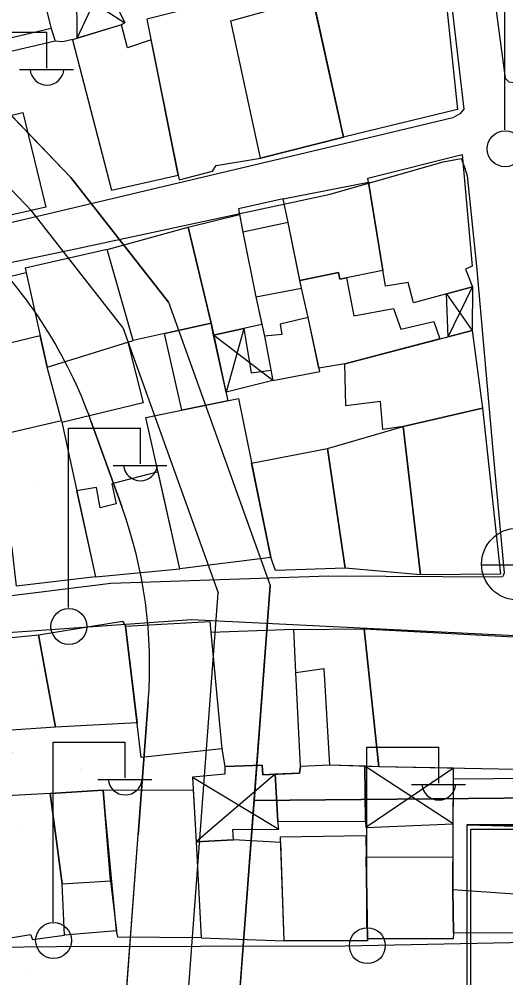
# Model space of a CAD drawing. Extents: x 417997 to 421451, y 4451742 to 4455216.
# Drawn here: x 419983.4 to 420030.8, y 4453323.3 to 4453416.7 of the extents above; entities that cross this region are included whole.
import ezdxf

# ---------------------------------------------------------------- set-up
doc = ezdxf.new("R2010")
doc.units = 0
for name, color, linetype in [('ADA', 7, 'Continuous'), ('ADAKENARI', 7, 'Continuous'), ('B_Mesken', 7, 'Continuous'), ('B_Sundurma', 7, 'Continuous'), ('B_Teras', 7, 'Continuous'), ('Default', 7, 'Continuous'), ('KALDIRIM', 7, 'Continuous'), ('LJ_SEMBOL', 7, 'Continuous'), ('PL_AYA_PARK_DINLENME', 7, 'Continuous'), ('PL_GENEL_OTOPARK', 7, 'Continuous'), ('PL_TURZM', 7, 'Continuous'), ('S_Elektrik_Diregi', 7, 'Continuous'), ('S_Rogar_Kapagi', 7, 'Continuous'), ('Sinir_Duvar_tek_tarafa_ait', 7, 'Continuous'), ('TR_PARKALANI', 7, 'Continuous'), ('TR_TİC_TURIZM_K', 7, 'Continuous'), ('Yol_Sose', 7, 'Continuous')]:
    doc.layers.add(name, color=color, linetype=linetype)

# ---------------------------------------------------------------- blocks, each defined once
blk = doc.blocks.new('POINT_DISPLAY')
at = {"layer": 'Default'}
blk.add_line((0, 0), (0, 0), dxfattribs=at)

msp = doc.modelspace()

# ---------------------------------------------------------------- linework, layer by layer
at = {"layer": 'ADA'}
msp.add_line((420065.417, 4453341.088), (420006.277, 4453340.528), dxfattribs=at)
msp.add_line((420065.417, 4453341.088), (420006.277, 4453340.528), dxfattribs=at)
at = {"layer": 'ADAKENARI'}
for p, q in [((419978.18, 4453411.893), (419988.409, 4453401.248)), ((419978.18, 4453411.893), (419988.409, 4453401.248)), ((419997.923, 4453389.08), (419988.409, 4453401.248)), ((419997.923, 4453389.08), (419988.409, 4453401.248)), ((419997.923, 4453389.08), (420007.852, 4453361.473)), ((419997.923, 4453389.08), (420007.852, 4453361.473)), ((419990.383, 4453377.542), (419993.386, 4453369.19)), ((419990.383, 4453377.542), (419993.386, 4453369.19)), ((419997.738, 4453226.895), (420007.852, 4453361.473)), ((419997.738, 4453226.895), (420007.852, 4453361.473)), ((419995.971, 4453350.175), (419994.996, 4453337.195)), ((419995.971, 4453350.175), (419994.996, 4453337.195)), ((419993.316, 4453314.837), (419994.996, 4453337.195)), ((419993.316, 4453314.837), (419994.996, 4453337.195))]:
    msp.add_line(p, q, dxfattribs=at)
for centre, start, end in [((419947.097, 4453361.974), 19.78119, 45.2053), ((419947.097, 4453361.974), 19.78119, 45.2053), ((419950.101, 4453353.622), 355.70217, 19.78119), ((419950.101, 4453353.622), 355.70217, 19.78119)]:
    msp.add_arc(centre, 46, start, end, dxfattribs=at)
at = {"layer": 'B_Mesken'}
for points in [[(419986.513, 4453415.741), (419986.888, 4453414.511), (419979.493, 4453412.801), (419979.083, 4453414.006), (419975.772, 4453427.404), (419975.772, 4453427.404), (419983.1, 4453429.137)], [(420011.552, 4453420.686), (420024.447, 4453423.602), (420026.104, 4453407.852), (420014.996, 4453405.159)], [(420011.552, 4453420.686), (420006.186, 4453419.298), (419995.841, 4453416.674), (419998.981, 4453400.996), (420002.213, 4453401.844), (420002.576, 4453402.399), (420006.896, 4453403.132), (420014.996, 4453405.159), (420011.984, 4453418.738)], [(419996.248, 4453414.643), (419993.941, 4453413.858), (419993.352, 4453416.102), (419988.595, 4453414.661), (419992.396, 4453400.014), (419998.887, 4453401.465)], [(419976.561, 4453405.827), (419983.76, 4453407.573), (419986.003, 4453398.359), (419978.926, 4453396.764)], [(420017.369, 4453401.163), (420026.553, 4453403.466), (420027.519, 4453392.611), (420026.878, 4453392.321), (420027.54, 4453390.569), (420021.795, 4453389.034), (420021.273, 4453391.022), (420019.079, 4453390.635)], [(420018.83, 4453392.173), (420014.636, 4453391.329), (420014.502, 4453391.99), (420010.736, 4453391.212), (420009.6, 4453396.867), (420009.124, 4453399.151), (420017.43, 4453400.788)], [(420011.548, 4453387.613), (420010.886, 4453390.466), (420009.6, 4453396.867), (420009.124, 4453399.151), (420004.763, 4453398.192), (420005.192, 4453395.903), (420006.449, 4453389.605), (420007.277, 4453385.772), (420008.106, 4453381.458), (420012.672, 4453382.321)], [(419999.866, 4453396.404), (420004.868, 4453397.632), (420005.192, 4453395.903), (420006.449, 4453389.605), (420007.032, 4453386.907), (420002.332, 4453385.879), (420002.08, 4453387.038)], [(419991.965, 4453394.222), (419999.866, 4453396.404), (420002.08, 4453387.038), (419994.49, 4453385.35)], [(419991.965, 4453394.222), (419983.964, 4453392.389), (419986.111, 4453382.749), (419994.49, 4453385.35)], [(420015.273, 4453391.457), (420015.993, 4453387.763), (420019.843, 4453388.466), (420020.567, 4453386.449), (420023.789, 4453387.192), (420024.369, 4453385.511), (420015.129, 4453383.081), (420012.598, 4453382.669), (420011.548, 4453387.613), (420010.886, 4453390.466), (420010.736, 4453391.212), (420014.502, 4453391.99), (420014.636, 4453391.329)], [(419999.222, 4453378.562), (419997.56, 4453386.033), (420002.08, 4453387.038), (420003.723, 4453379.482)], [(420018.81, 4453376.699), (420018.603, 4453379.398), (420015.216, 4453378.993), (420015.129, 4453383.081), (420027.511, 4453386.338), (420028.52, 4453378.775), (420020.804, 4453376.977)], [(419987.503, 4453377.547), (419986.111, 4453382.749), (419985.432, 4453385.8), (419981.372, 4453384.824), (419981.906, 4453383.024), (419980.205, 4453382.613), (419979.516, 4453385.221), (419973.292, 4453383.63), (419975.68, 4453373.085), (419977.368, 4453373.391), (419976.973, 4453375.226), (419980.061, 4453375.826)], [(419995.736, 4453377.849), (420004.758, 4453379.693), (420007.919, 4453364.231), (419999.043, 4453363.104)], [(420020.804, 4453376.977), (420028.52, 4453378.775), (420030.285, 4453362.608), (420022.502, 4453362.536)], [(419980.061, 4453375.826), (419987.503, 4453377.547), (419990.816, 4453362.322), (419983.126, 4453361.436), (419982.717, 4453365.116)], [(420013.422, 4453374.828), (420020.804, 4453376.977), (420022.502, 4453362.536), (420015.138, 4453363.178)], [(420006.04, 4453373.422), (420013.422, 4453374.828), (420015.138, 4453363.178), (420008.368, 4453362.943), (420007.919, 4453364.231)], [(419996.92, 4453372.571), (419992.428, 4453371.388), (419992.838, 4453369.452), (419991.293, 4453369.044), (419990.919, 4453371.04), (419988.991, 4453370.71), (419990.816, 4453362.322), (419999.043, 4453363.104)], [(419994.886, 4453348.114), (419986.922, 4453347.678), (419985.283, 4453356.698), (419993.467, 4453358.016), (419993.761, 4453357.528)], [(419993.761, 4453357.528), (420001.961, 4453357.967), (420003.143, 4453345.569), (419995.291, 4453344.723)], [(420003.143, 4453345.569), (420003.415, 4453343.868), (420007.054, 4453343.979), (420007.122, 4453343.051), (420010.703, 4453343.218), (420010.798, 4453343.857), (420010.354, 4453353.017), (420010.163, 4453357.214), (420002.063, 4453356.897)], [(420010.354, 4453353.017), (420010.163, 4453357.214), (420017.009, 4453357.271), (420018.438, 4453343.834), (420013.621, 4453343.988), (420010.798, 4453343.857)], [(420017.009, 4453357.271), (420033.409, 4453356.393), (420033.444, 4453343.528), (420018.438, 4453343.834)], [(419986.922, 4453347.678), (419982.153, 4453347.371), (419982.644, 4453345.108), (419980.04, 4453344.489), (419977.711, 4453355.943), (419985.283, 4453356.698)], [(420017.081, 4453343.877), (420013.621, 4453343.988), (420010.798, 4453343.857), (420010.703, 4453343.218), (420008.329, 4453343.107), (420008.585, 4453338.514), (420017.145, 4453338.544)], [(420033.5, 4453331.3), (420033.45, 4453327.611), (420025.72, 4453327.666), (420025.623, 4453331.854), (420025.689, 4453342.642), (420033.599, 4453342.708)], [(419979.729, 4453340.865), (419972.78, 4453340.346), (419975.433, 4453327.152), (419981.449, 4453327.575), (419981.523, 4453327.004), (419984.487, 4453327.481), (419984.69, 4453327.013), (419987.82, 4453327.429), (419987.82, 4453327.429), (419987.569, 4453332.435), (419986.422, 4453341.239)], [(419992.287, 4453332.723), (419992.86, 4453327.839), (419987.82, 4453327.429), (419987.569, 4453332.435), (419986.422, 4453341.239), (419991.566, 4453341.543)], [(420001.126, 4453327.167), (419993.009, 4453327.219), (419992.86, 4453327.839), (419991.566, 4453341.543), (420000.34, 4453341.581), (420000.644, 4453336.526)], [(420008.869, 4453336.461), (420004.258, 4453336.699), (420000.644, 4453336.526), (420001.126, 4453327.167), (420009.21, 4453326.864)], [(420017.172, 4453337.139), (420017.338, 4453326.888), (420009.21, 4453326.864), (420008.85, 4453337.005)], [(420017.206, 4453335.05), (420025.643, 4453335.019), (420025.623, 4453331.854), (420025.72, 4453327.666), (420025.672, 4453327.071), (420017.336, 4453327.053)]]:
    msp.add_lwpolyline(points, close=True, dxfattribs=at)
at = {"layer": 'B_Sundurma'}
for p, q in [((419989.04, 4453414.796), (419991.677, 4453420.494)), ((419989.01, 4453419.329), (419993.678, 4453416.312)), ((420025.185, 4453385.726), (420027.54, 4453390.569)), ((420025.028, 4453389.898), (420027.511, 4453386.338)), ((420008.106, 4453381.458), (420002.332, 4453385.879)), ((420005.275, 4453386.522), (420003.54, 4453380.324)), ((420025.662, 4453338.261), (420017.081, 4453343.877)), ((420008.329, 4453343.107), (420000.644, 4453336.526)), ((420025.719, 4453343.685), (420017.147, 4453337.929)), ((420000.265, 4453342.83), (420008.677, 4453337.766))]:
    msp.add_line(p, q, dxfattribs=at)
for points in [[(419989.04, 4453414.796), (419989.01, 4453419.329), (419991.677, 4453420.494), (419993.678, 4453416.312), (419993.352, 4453416.102)], [(420025.185, 4453385.726), (420025.028, 4453389.898), (420027.54, 4453390.569), (420027.511, 4453386.338)], [(420005.275, 4453386.522), (420005.978, 4453382.197), (420007.91, 4453382.48), (420008.106, 4453381.458), (420003.54, 4453380.324), (420002.332, 4453385.879)], [(420008.329, 4453343.107), (420007.122, 4453343.051), (420007.054, 4453343.979), (420003.415, 4453343.868), (420003.419, 4453343.107), (420000.265, 4453342.83), (420000.644, 4453336.526), (420004.258, 4453336.699), (420004.206, 4453337.712), (420008.677, 4453337.766), (420008.585, 4453338.514)], [(420025.662, 4453338.261), (420025.689, 4453342.642), (420025.719, 4453343.685), (420018.438, 4453343.834), (420017.081, 4453343.877), (420017.145, 4453338.544), (420017.147, 4453337.929)]]:
    msp.add_lwpolyline(points, close=True, dxfattribs=at)
at = {"layer": 'B_Teras'}
for points in [[(419975.772, 4453427.404), (419983.1, 4453429.137), (419986.513, 4453415.741), (419979.083, 4453414.006)], [(420014.996, 4453405.159), (420006.896, 4453403.132), (420003.996, 4453416.486), (420011.984, 4453418.738)], [(420005.192, 4453395.903), (420006.449, 4453389.605), (420010.886, 4453390.466), (420009.6, 4453396.867)], [(420007.277, 4453385.772), (420008.106, 4453381.458), (420012.672, 4453382.321), (420011.548, 4453387.613), (420008.829, 4453386.95), (420008.988, 4453385.943)], [(420010.354, 4453353.017), (420013.066, 4453353.403), (420013.621, 4453343.988), (420010.798, 4453343.857)], [(420025.623, 4453331.854), (420025.689, 4453342.642), (420033.599, 4453342.708), (420033.5, 4453331.3)], [(419987.569, 4453332.435), (419992.287, 4453332.723), (419991.566, 4453341.543), (419986.422, 4453341.239)]]:
    msp.add_lwpolyline(points, close=True, dxfattribs=at)
at = {"layer": 'KALDIRIM'}
for p, q in [((419975.313, 4453407.659), (419984.627, 4453397.967)), ((419975.313, 4453407.659), (419984.627, 4453397.967)), ((419993.49, 4453386.632), (419984.627, 4453397.967)), ((419993.49, 4453386.632), (419984.627, 4453397.967)), ((419993.49, 4453386.632), (420002.786, 4453360.785)), ((419993.49, 4453386.632), (420002.786, 4453360.785)), ((419992.752, 4453227.269), (420002.786, 4453360.785)), ((419992.752, 4453227.269), (420002.786, 4453360.785))]:
    msp.add_line(p, q, dxfattribs=at)
at = {"layer": 'LJ_SEMBOL'}
msp.add_lwpolyline([(420043.286, 4453338.172), (420026.999, 4453338.172), (420042.879, 4453337.765), (420042.879, 4453322.292), (420027.406, 4453322.292), (420027.406, 4453337.765), (420042.879, 4453337.765), (420026.999, 4453338.172), (420026.999, 4453321.885), (420043.286, 4453321.885), (420043.286, 4453338.172)], dxfattribs=at)
msp.add_lwpolyline([(420043.286, 4453338.172), (420026.999, 4453338.172), (420042.879, 4453337.765), (420042.879, 4453322.292), (420027.406, 4453322.292), (420027.406, 4453337.765), (420042.879, 4453337.765), (420026.999, 4453338.172), (420026.999, 4453321.885), (420043.286, 4453321.885), (420043.286, 4453338.172)], dxfattribs=at)
at = {"layer": 'PL_AYA_PARK_DINLENME'}
for points in [[(419993.386, 4453369.19), (419990.383, 4453377.542)], [(419993.386, 4453369.19), (419990.383, 4453377.542)], [(419966.178, 4452953.734), (419974.485, 4453064.27), (419975.82, 4453082.031), (419983.392, 4453182.787), (419985.339, 4453208.694), (419993.316, 4453314.837), (419994.996, 4453337.195), (419995.971, 4453350.175)], [(419966.178, 4452953.734), (419974.485, 4453064.27), (419975.82, 4453082.031), (419983.392, 4453182.787), (419985.339, 4453208.694), (419993.316, 4453314.837), (419994.996, 4453337.195), (419995.971, 4453350.175)]]:
    msp.add_lwpolyline(points, dxfattribs=at)
for centre, start, end in [((419947.097, 4453361.974), 19.78119, 45.2053), ((419947.097, 4453361.974), 19.78119, 45.2053), ((419950.101, 4453353.622), 355.70217, 19.78119), ((419950.101, 4453353.622), 355.70217, 19.78119)]:
    msp.add_arc(centre, 46, start, end, dxfattribs=at)
at = {"layer": 'PL_GENEL_OTOPARK'}
msp.add_lwpolyline([(420064.042, 4453320.074), (420065.417, 4453341.088), (420006.277, 4453340.528), (420004.698, 4453319.512), (420064.042, 4453320.074)], dxfattribs=at)
msp.add_lwpolyline([(420064.042, 4453320.074), (420065.417, 4453341.088), (420006.277, 4453340.528), (420004.698, 4453319.512), (420064.042, 4453320.074)], dxfattribs=at)
at = {"layer": 'PL_TURZM'}
msp.add_lwpolyline([(419961.346, 4453475.151), (419963.74, 4453417.744), (419978.18, 4453411.893), (419988.409, 4453401.248), (419997.923, 4453389.08), (420007.852, 4453361.473), (420006.277, 4453340.528), (420065.417, 4453341.088), (420065.907, 4453348.579), (420076.745, 4453514.228), (420080.946, 4453533.453), (420076.066, 4453526.423), (420033.975, 4453507.611), (419961.346, 4453475.151)], dxfattribs=at)
msp.add_lwpolyline([(419961.346, 4453475.151), (419963.74, 4453417.744), (419978.18, 4453411.893), (419988.409, 4453401.248), (419997.923, 4453389.08), (420007.852, 4453361.473), (420006.277, 4453340.528), (420065.417, 4453341.088), (420065.907, 4453348.579), (420076.745, 4453514.228), (420080.946, 4453533.453), (420076.066, 4453526.423), (420033.975, 4453507.611), (419961.346, 4453475.151)], dxfattribs=at)
at = {"layer": 'S_Elektrik_Diregi'}
for p, q in [((420030.706, 4453405.87), (420030.706, 4453423.37)), ((419979.098, 4453415.387), (419986.098, 4453415.387)), ((419986.098, 4453411.887), (419986.098, 4453415.387)), ((419983.438, 4453411.747), (419988.688, 4453411.747)), ((419988.2, 4453359.332), (419988.2, 4453376.832)), ((419988.2, 4453376.832), (419995.2, 4453376.832)), ((419995.2, 4453373.332), (419995.2, 4453376.832)), ((419992.54, 4453373.192), (419997.79, 4453373.192)), ((419986.71, 4453328.737), (419986.71, 4453346.237)), ((419986.71, 4453346.237), (419993.71, 4453346.237)), ((419993.71, 4453342.737), (419993.71, 4453346.237)), ((420017.272, 4453328.239), (420017.272, 4453345.739)), ((420017.272, 4453345.739), (420024.272, 4453345.739)), ((420024.272, 4453342.239), (420024.272, 4453345.739)), ((419991.05, 4453342.597), (419996.3, 4453342.597)), ((420021.612, 4453342.099), (420026.863, 4453342.099))]:
    msp.add_line(p, q, dxfattribs=at)
for centre in [(420030.742, 4453404.034), (419988.236, 4453357.497), (419986.746, 4453326.901), (420017.308, 4453326.403)]:
    msp.add_circle(centre, 1.75, dxfattribs=at)
for centre in [(419986.099, 4453411.9), (419995.201, 4453373.345), (419993.711, 4453342.75), (420024.273, 4453342.252)]:
    msp.add_arc(centre, 1.658, 184.83843, 355.14641, dxfattribs=at)
at = {"layer": 'S_Rogar_Kapagi'}
msp.add_line((420028.419, 4453363.512), (420035.419, 4453363.512), dxfattribs=at)
msp.add_circle((420031.935, 4453363.576), 3.5, dxfattribs=at)
at = {"layer": 'Sinir_Duvar_tek_tarafa_ait'}
for points in [[(419988.63, 4453414.672), (419987.635, 4453414.462), (419986.888, 4453414.511)], [(419980.521, 4453391.152), (419984.057, 4453391.972)], [(419993.973, 4453385.189), (419995.458, 4453379.298), (419987.542, 4453377.367)]]:
    msp.add_lwpolyline(points, dxfattribs=at)
at = {"layer": 'TR_TİC_TURIZM_K'}
msp.add_lwpolyline([(420065.417, 4453341.088), (420065.907, 4453348.579), (420076.745, 4453514.228), (420080.946, 4453533.453), (420076.066, 4453526.423), (420033.975, 4453507.611), (419961.346, 4453475.151), (419963.74, 4453417.744), (419978.18, 4453411.893), (419988.409, 4453401.248), (419997.923, 4453389.08), (420007.852, 4453361.473), (420006.277, 4453340.528), (420065.417, 4453341.088)], dxfattribs=at)
msp.add_lwpolyline([(420065.417, 4453341.088), (420065.907, 4453348.579), (420076.745, 4453514.228), (420080.946, 4453533.453), (420076.066, 4453526.423), (420033.975, 4453507.611), (419961.346, 4453475.151), (419963.74, 4453417.744), (419978.18, 4453411.893), (419988.409, 4453401.248), (419997.923, 4453389.08), (420007.852, 4453361.473), (420006.277, 4453340.528), (420065.417, 4453341.088)], dxfattribs=at)
at = {"layer": 'Yol_Sose'}
for points in [[(420051.778, 4453447.51), (420034.892, 4453443.762), (420028.029, 4453441.202), (420027.417, 4453440.425), (420027.112, 4453439.35), (420028.141, 4453430.361), (420030.732, 4453410.913), (420031.084, 4453410.558), (420032.194, 4453410.429), (420038.736, 4453411.037), (420056.252, 4453414.262), (420083.75, 4453421.071)], [(419956.796, 4453423.715), (419972.216, 4453427.568), (419995.621, 4453433.274), (420012.844, 4453437.588), (420022.122, 4453439.761), (420022.474, 4453439.719), (420022.721, 4453439.6), (420023.073, 4453439.095), (420024.233, 4453429.039), (420026.719, 4453407.886), (420026.305, 4453407.448), (420025.655, 4453407.047), (420014.504, 4453404.375), (419985.607, 4453397.526), (419958.458, 4453391.162), (419951.257, 4453389.513), (419950.828, 4453389.681), (419950.591, 4453390.017), (419948.975, 4453396.739), (419945.456, 4453410.146), (419943.189, 4453419.459), (419943.319, 4453419.801), (419943.854, 4453420.2)], [(419962.812, 4453358.004), (419958.446, 4453357.718), (419958.09, 4453357.971), (419957.213, 4453361.945), (419954.034, 4453375.334), (419951.834, 4453384.268), (419951.857, 4453384.654), (419951.923, 4453384.917), (419964.397, 4453388.704), (419972.317, 4453390.827), (419988.886, 4453394.3), (420013.688, 4453399.607), (420024.698, 4453402.765), (420026.447, 4453403.093), (420026.771, 4453402.256), (420027.039, 4453401.403), (420027.95, 4453392.611), (420029.538, 4453374.645), (420030.631, 4453362.731), (420030.575, 4453362.53), (420030.492, 4453362.349), (420030.231, 4453362.286), (420013.572, 4453362.407)], [(420013.572, 4453362.407), (419992.312, 4453361.668), (419975.293, 4453359.581), (419962.812, 4453358.004)], [(420074.561, 4453327.812), (420056.574, 4453326.652), (420036.022, 4453326.761), (420015.162, 4453326.341), (419987.023, 4453326.301), (419964.727, 4453326.076), (419964.36, 4453326.227), (419963.97, 4453326.936), (419962.031, 4453337.424), (419958.784, 4453353.289), (419958.871, 4453353.903), (419959.545, 4453354.262), (419976.805, 4453356.517), (420000.178, 4453358.177), (420033.735, 4453356.534), (420057.691, 4453353.614), (420072.727, 4453350.729)]]:
    msp.add_lwpolyline(points, dxfattribs=at)

# ---------------------------------------------------------------- block references
at = {"layer": 'TR_PARKALANI', "xscale": 0.1, "yscale": 0.10000000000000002}
for p in [(419985.181, 4453387.885), (419985.181, 4453387.885), (419984.948, 4453385.185), (419984.948, 4453385.185), (419989.461, 4453377.851), (419989.461, 4453377.851), (419985.181, 4453371.715), (419985.181, 4453371.715), (419989.461, 4453361.68), (419989.461, 4453361.68), (419985.181, 4453353.663), (419985.181, 4453353.663), (419989.317, 4453343.51), (419989.317, 4453343.51), (419989.461, 4453343.629), (419989.461, 4453343.629), (419983.818, 4453338.065), (419983.818, 4453338.065), (419986.691, 4453334.6), (419986.691, 4453334.6), (419993.598, 4453333.475), (419993.598, 4453333.475), (419984.429, 4453323.954), (419984.429, 4453323.954)]:
    msp.add_blockref('POINT_DISPLAY', p, dxfattribs=at)

doc.saveas('drawing.dxf')
